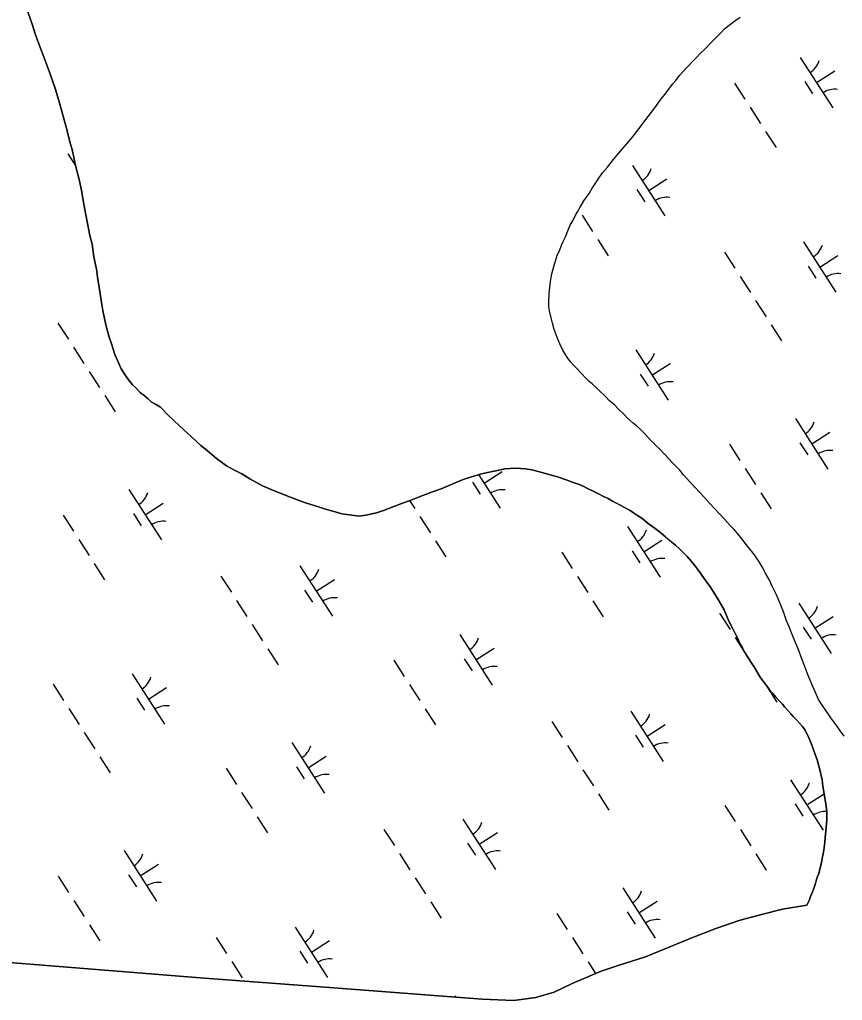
# Model space of a CAD drawing. Extents: x 3937982 to 3958556, y 219448 to 241894.
# Drawn here: x 3951560 to 3952246, y 226581 to 227398 of the extents above; entities that cross this region are included whole.
import ezdxf

# ---------------------------------------------------------------- set-up
doc = ezdxf.new("R2010")
doc.units = 0
doc.layers.add('V-TOPO-SHOR', color=7, linetype='Continuous')
doc.layers.add('V-WETL-SWMP', color=7, linetype='Continuous')

msp = doc.modelspace()

# ---------------------------------------------------------------- linework, layer by layer
at = {"layer": 'V-TOPO-SHOR'}
for points in [[(3951607.142, 227276.958), (3951604.17, 227290.356), (3951602.987, 227294.627), (3951599.233, 227308.799), (3951596.859, 227317.923), (3951592.913, 227331.898), (3951589.957, 227341.212), (3951585.235, 227354.602), (3951580.516, 227367.408), (3951577.567, 227375.365), (3951573.436, 227386.619), (3951571.073, 227393.993), (3951567.333, 227405.055)], [(3952035.182, 227096.925), (3952032.059, 227100.021), (3952028.936, 227103.116), (3952025.03, 227107.376), (3952022.102, 227110.472), (3952019.759, 227112.989), (3952017.805, 227115.506), (3952015.652, 227118.802), (3952013.109, 227122.871), (3952010.754, 227128.302), (3952008.398, 227133.539), (3952005.843, 227140.138), (3952004.46, 227145.379), (3952003.668, 227148.872), (3952002.084, 227155.668), (3952001.486, 227158.969), (3952001.466, 227163.44), (3952001.634, 227170.049), (3952002.388, 227175.3), (3952002.756, 227179.963), (3952003.324, 227183.66), (3952004.087, 227186.578), (3952005.617, 227192.609), (3952007.53, 227199.225), (3952008.491, 227202.145), (3952010.223, 227205.846), (3952012.146, 227210.517), (3952013.496, 227213.438), (3952015.421, 227217.528), (3952017.92, 227223.758), (3952019.652, 227227.845), (3952021.389, 227230.77), (3952023.509, 227234.86), (3952025.051, 227237.588), (3952027.558, 227242.069), (3952030.646, 227247.328), (3952035.088, 227253.566), (3952037.595, 227258.047), (3952039.526, 227260.777), (3952042.037, 227264.675), (3952046.286, 227270.716), (3952050.348, 227275.4), (3952053.051, 227279.103), (3952055.371, 227282.029), (3952059.431, 227286.906), (3952062.525, 227290.61), (3952068.135, 227296.855), (3952072.001, 227301.534), (3952077.607, 227308.75), (3952081.469, 227314.015), (3952087.074, 227321.423), (3952090.552, 227326.102), (3952095.189, 227332.342), (3952098.281, 227336.436), (3952101.179, 227340.141), (3952104.851, 227345.016), (3952107.171, 227347.748), (3952110.456, 227352.036), (3952112.971, 227354.768), (3952117.422, 227359.452), (3952121.483, 227363.939), (3952124.192, 227366.671), (3952128.448, 227370.966), (3952131.547, 227373.894), (3952136.19, 227378.967), (3952139.671, 227382.482), (3952144.703, 227387.555), (3952147.992, 227390.68), (3952151.672, 227393.805), (3952157.29, 227398.106), (3952160.97, 227400.647)], [(3951936.321, 227017.182), (3951930.11, 227015.212), (3951921.574, 227011.677), (3951911.874, 227007.36), (3951904.501, 227004.802), (3951890.532, 226999.493), (3951887.427, 226998.314), (3951878.113, 226994.969), (3951872.292, 226992.612), (3951863.562, 226989.27), (3951857.934, 226987.496), (3951849.003, 226985.516), (3951843.369, 226984.713), (3951837.341, 226985.465), (3951828.979, 226986.595), (3951823.337, 226988.125), (3951815.358, 226990.423), (3951809.519, 226992.342), (3951799.4, 226995.408), (3951792.588, 226997.904), (3951781.687, 227002.131), (3951770.2, 227006.942), (3951762.8, 227010.018), (3951752.282, 227015.609), (3951745.656, 227019.857), (3951739.033, 227023.326), (3951732.996, 227026.605), (3951724.611, 227032.786), (3951716.616, 227039.36), (3951711.348, 227043.611), (3951703.349, 227050.964), (3951697.69, 227056.186), (3951689.3, 227064.118), (3951683.836, 227069.148), (3951677.784, 227075.534), (3951673.692, 227078.042), (3951669.991, 227079.972), (3951667.648, 227082.294), (3951664.138, 227085.194), (3951661.211, 227087.512), (3951656.919, 227091.768), (3951654.576, 227094.09), (3951651.256, 227098.158), (3951648.712, 227101.84), (3951645.19, 227107.46), (3951643.033, 227111.92), (3951639.892, 227119.293), (3951637.133, 227128.22), (3951635.165, 227133.848), (3951632.599, 227142.97), (3951631.21, 227149.378), (3951629.822, 227155.981), (3951628.626, 227162.776), (3951627.024, 227173.459), (3951625.427, 227183.754), (3951624.425, 227190.357), (3951622.436, 227200.648), (3951620.837, 227211.33), (3951619.055, 227218.513), (3951617.665, 227225.892), (3951615.477, 227237.156), (3951613.89, 227244.727), (3951611.897, 227256.186), (3951610.308, 227264.146), (3951607.142, 227276.958)], [(3952247.519, 226801.272), (3952244.392, 226805.339), (3952241.457, 226809.795), (3952236.376, 226816.576), (3952233.242, 226821.616), (3952228.747, 226828.01), (3952226.203, 226831.692), (3952223.651, 226837.511), (3952221.493, 226842.555), (3952218.546, 226849.733), (3952216.778, 226854.001), (3952214.222, 226860.598), (3952212.258, 226865.642), (3952209.113, 226873.986), (3952206.952, 226879.222), (3952204.791, 226884.656), (3952201.648, 226892.416), (3952199.487, 226897.46), (3952197.124, 226904.835), (3952195.356, 226909.103), (3952192.999, 226915.118), (3952191.035, 226919.578), (3952187.9, 226925.589), (3952184.959, 226931.795), (3952182.608, 226936.061), (3952179.275, 226942.461), (3952176.732, 226946.53), (3952172.82, 226952.344), (3952166.959, 226959.703), (3952164.223, 226963.19), (3952160.313, 226968.227), (3952155.625, 226973.648), (3952152.307, 226977.131), (3952147.228, 226982.745), (3952144.105, 226986.23), (3952139.028, 226991.455), (3952132.782, 226998.23), (3952127.899, 227003.651), (3952122.628, 227009.264), (3952118.917, 227013.33), (3952113.645, 227019.138), (3952110.52, 227022.816), (3952107.591, 227025.913), (3952103.686, 227029.978), (3952101.537, 227032.495), (3952098.023, 227035.978), (3952093.337, 227041.01), (3952090.996, 227043.333), (3952088.653, 227045.653), (3952086.313, 227047.976), (3952083.97, 227050.493), (3952081.627, 227053.01), (3952079.284, 227055.525), (3952076.941, 227057.652), (3952074.406, 227059.975), (3952071.868, 227062.101), (3952066.992, 227066.356), (3952063.869, 227069.646), (3952059.379, 227074.098), (3952056.453, 227077), (3952052.158, 227080.867), (3952048.06, 227084.932), (3952043.962, 227088.8), (3952041.425, 227091.315), (3952037.523, 227094.797), (3952035.182, 227096.925)], [(3952110.129, 226957.685), (3952107.008, 226960.393), (3952102.131, 226964.452), (3952098.814, 226967.354), (3952093.743, 226971.608), (3952090.04, 226974.313), (3952084.383, 226978.565), (3952078.923, 226982.816), (3952075.415, 226985.133), (3952072.104, 226987.257), (3952069.179, 226989.188), (3952064.503, 226991.695), (3952061.583, 226993.429), (3952057.297, 226995.743), (3952054.569, 226997.091), (3952050.868, 226999.407), (3952047.556, 227000.755), (3952043.466, 227003.069), (3952040.155, 227004.609), (3952037.429, 227005.959), (3952034.312, 227007.499), (3952030.611, 227009.232), (3952026.329, 227011.157), (3952022.63, 227012.502), (3952016.013, 227014.804), (3952008.616, 227017.301), (3952005.503, 227018.257), (3951999.666, 227019.982), (3951994.802, 227021.321), (3951987.406, 227023.234), (3951982.157, 227023.987), (3951973.603, 227024.534), (3951964.86, 227023.914), (3951958.646, 227022.525), (3951951.849, 227021.329), (3951945.248, 227019.941), (3951936.321, 227017.182)], [(3952216.359, 226660.408), (3952218.48, 226664.303), (3952219.631, 226667.613), (3952221.169, 226671.506), (3952222.9, 226675.983), (3952224.051, 226679.487), (3952224.813, 226682.795), (3952226.545, 226686.883), (3952228.266, 226693.692), (3952229.027, 226697.194), (3952229.4, 226700.694), (3952230.543, 226706.14), (3952231.485, 226712.947), (3952231.858, 226716.642), (3952232.222, 226722.084), (3952233.154, 226731.416), (3952233.126, 226738.023), (3952232.716, 226742.881), (3952231.52, 226749.873), (3952229.922, 226759.582), (3952229.124, 226764.827), (3952227.338, 226773.175), (3952224.97, 226781.523), (3952223.199, 226786.761), (3952220.444, 226794.523), (3952218.478, 226799.373), (3952214.952, 226806.16), (3952212.801, 226809.261), (3952207.919, 226814.876), (3952204.99, 226817.584), (3952203.036, 226819.908), (3952198.154, 226825.524), (3952196.2, 226827.846), (3952193.271, 226830.943), (3952190.929, 226833.46), (3952187.609, 226837.333), (3952185.46, 226839.85), (3952182.724, 226843.335), (3952179.792, 226847.405), (3952177.639, 226850.505), (3952174.704, 226855.156), (3952172.746, 226858.452), (3952169.615, 226863.492), (3952167.268, 226867.174), (3952164.333, 226871.825), (3952162.764, 226874.928), (3952161.001, 226878.031), (3952158.845, 226882.489), (3952157.278, 226885.594), (3952154.728, 226890.636), (3952153.159, 226893.739), (3952150.806, 226898.586), (3952149.432, 226901.884), (3952147.47, 226906.541), (3952144.531, 226911.775), (3952142.573, 226915.263), (3952138.854, 226921.08), (3952136.31, 226925.343), (3952132.401, 226930.769), (3952127.119, 226938.129), (3952122.82, 226943.749), (3952120.281, 226946.845), (3952116.764, 226950.913), (3952114.229, 226953.428), (3952110.129, 226957.685)], [(3951548.479, 226612.812), (3951710.785, 226599.726), (3951822.366, 226591.54), (3951945.914, 226582.125), (3951972.44, 226580.982), (3951990.624, 226583.428), (3952005.937, 226587.937), (3952020.973, 226595.046), (3952045.092, 226605.327), (3952060.141, 226610.355), (3952081.94, 226617.242), (3952119.287, 226632.541), (3952140.558, 226640.985), (3952160.796, 226647.864), (3952179.744, 226652.914), (3952196.1, 226656.91), (3952216.359, 226660.408)]]:
    msp.add_lwpolyline(points, dxfattribs=at)
at = {"layer": 'V-WETL-SWMP'}
for p, q in [((3952211.014, 227366.968), (3952238.076, 227324.925)), ((3952224.545, 227345.947), (3952239.68, 227355.689)), ((3952156.147, 227345.571), (3952164.807, 227332.117)), ((3952214.81, 227346.816), (3952221.304, 227336.726)), ((3952169.137, 227325.391), (3952177.797, 227311.937)), ((3952182.127, 227305.21), (3952190.787, 227291.756)), ((3951600.718, 227286.501), (3951607.319, 227276.245)), ((3952071.146, 227276.939), (3952098.209, 227234.896)), ((3952084.677, 227255.917), (3952099.813, 227265.66)), ((3952074.942, 227256.786), (3952081.437, 227246.696)), ((3952029.27, 227235.361), (3952037.93, 227221.907)), ((3952042.26, 227215.18), (3952050.92, 227201.726)), ((3952213.712, 227213.249), (3952240.774, 227171.205)), ((3952147.847, 227204.654), (3952156.507, 227191.2)), ((3952227.243, 227192.227), (3952242.379, 227201.969)), ((3952217.508, 227193.096), (3952224.003, 227183.006)), ((3952160.837, 227184.473), (3952169.497, 227171.019)), ((3952173.827, 227164.292), (3952182.487, 227150.838)), ((3951592.418, 227145.583), (3951601.077, 227132.13)), ((3952186.817, 227144.111), (3952195.477, 227130.658)), ((3951605.407, 227125.403), (3951614.067, 227111.949)), ((3952073.845, 227123.219), (3952100.907, 227081.176)), ((3951618.397, 227105.222), (3951627.057, 227091.768)), ((3952087.376, 227102.198), (3952102.512, 227111.94)), ((3952077.641, 227103.067), (3952084.136, 227092.976)), ((3951631.387, 227085.041), (3951640.047, 227071.587)), ((3952206.974, 227065.921), (3952234.036, 227023.877)), ((3952220.505, 227044.899), (3952235.641, 227054.641)), ((3952152.108, 227044.523), (3952160.768, 227031.07)), ((3952210.77, 227045.768), (3952217.265, 227035.678)), ((3952165.098, 227024.343), (3952173.758, 227010.889)), ((3951942.961, 227019.234), (3951961.04, 226991.146)), ((3951947.509, 227012.168), (3951962.644, 227021.91)), ((3951651.545, 227006.85), (3951678.607, 226964.807)), ((3951937.774, 227013.037), (3951944.269, 227002.947)), ((3952178.088, 227004.162), (3952186.748, 226990.708)), ((3951665.076, 226985.829), (3951680.211, 226995.571)), ((3951885.48, 226997.614), (3951889.762, 226990.96)), ((3951596.678, 226985.453), (3951605.338, 226971.999)), ((3951655.34, 226986.698), (3951661.835, 226976.608)), ((3951894.092, 226984.233), (3951902.752, 226970.779)), ((3952067.107, 226975.891), (3952094.169, 226933.848)), ((3951609.668, 226965.272), (3951618.328, 226951.819)), ((3951907.082, 226964.052), (3951915.742, 226950.599)), ((3952080.638, 226954.869), (3952095.774, 226964.612)), ((3952012.241, 226954.494), (3952020.901, 226941.04)), ((3952070.903, 226955.739), (3952077.398, 226945.648)), ((3951622.658, 226945.092), (3951631.318, 226931.638)), ((3951794.11, 226943.16), (3951821.173, 226901.117)), ((3951728.245, 226934.565), (3951736.905, 226921.111)), ((3952025.231, 226934.313), (3952033.891, 226920.859)), ((3951807.642, 226922.139), (3951822.777, 226931.881)), ((3951797.906, 226923.008), (3951804.401, 226912.917)), ((3951741.235, 226914.384), (3951749.895, 226900.931)), ((3952038.221, 226914.132), (3952046.881, 226900.679)), ((3952209.673, 226912.201), (3952236.735, 226870.158)), ((3952143.808, 226903.606), (3952152.468, 226890.152)), ((3952223.204, 226891.179), (3952238.339, 226900.922)), ((3951754.225, 226894.204), (3951762.885, 226880.75)), ((3952213.469, 226892.048), (3952219.964, 226881.958)), ((3951927.24, 226885.862), (3951954.302, 226843.818)), ((3952156.798, 226883.425), (3952165.458, 226869.971)), ((3951767.215, 226874.023), (3951775.875, 226860.569)), ((3951940.771, 226864.84), (3951955.906, 226874.582)), ((3951872.374, 226864.464), (3951881.033, 226851.011)), ((3951931.036, 226865.709), (3951937.531, 226855.619)), ((3951654.243, 226853.131), (3951681.305, 226811.087)), ((3951588.378, 226844.536), (3951597.038, 226831.082)), ((3951885.363, 226844.284), (3951894.023, 226830.83)), ((3952182.777, 226843.064), (3952191.437, 226829.61)), ((3951667.774, 226832.109), (3951682.91, 226841.851)), ((3951658.039, 226832.978), (3951664.534, 226822.888)), ((3951601.368, 226824.355), (3951610.028, 226810.901)), ((3951898.353, 226824.103), (3951907.013, 226810.649)), ((3952069.805, 226822.171), (3952096.868, 226780.128)), ((3952003.94, 226813.576), (3952012.6, 226800.123)), ((3952083.337, 226801.15), (3952098.472, 226810.892)), ((3951614.358, 226804.174), (3951623.018, 226790.72)), ((3952073.601, 226802.019), (3952080.096, 226791.929)), ((3951787.372, 226795.832), (3951814.435, 226753.789)), ((3952016.93, 226793.396), (3952025.59, 226779.942)), ((3951627.348, 226783.993), (3951636.008, 226770.54)), ((3951800.904, 226774.81), (3951816.039, 226784.553)), ((3951732.506, 226774.435), (3951741.166, 226760.981)), ((3951791.168, 226775.68), (3951797.663, 226765.589)), ((3952029.92, 226773.215), (3952038.58, 226759.761)), ((3952202.935, 226764.873), (3952229.997, 226722.83)), ((3951745.496, 226754.254), (3951754.156, 226740.8)), ((3952042.91, 226753.034), (3952051.57, 226739.58)), ((3952216.466, 226743.851), (3952230.974, 226753.19)), ((3952206.731, 226744.72), (3952213.226, 226734.63)), ((3952148.069, 226743.476), (3952156.729, 226730.022)), ((3951758.486, 226734.073), (3951767.146, 226720.62)), ((3951929.938, 226732.142), (3951957.001, 226690.099)), ((3951864.073, 226723.547), (3951872.733, 226710.093)), ((3951943.469, 226711.12), (3951958.605, 226720.863)), ((3952161.059, 226723.295), (3952169.719, 226709.841)), ((3951933.734, 226711.989), (3951940.229, 226701.899)), ((3951647.505, 226705.803), (3951674.567, 226663.759)), ((3951877.063, 226703.366), (3951885.723, 226689.912)), ((3952174.048, 226703.114), (3952182.708, 226689.66)), ((3951661.036, 226684.781), (3951676.172, 226694.523)), ((3951592.639, 226684.405), (3951601.299, 226670.952)), ((3951651.301, 226685.65), (3951657.796, 226675.56)), ((3951890.053, 226683.185), (3951898.713, 226669.732)), ((3952063.067, 226674.843), (3952090.13, 226632.8)), ((3951605.629, 226664.225), (3951614.289, 226650.771)), ((3951903.043, 226663.005), (3951911.703, 226649.551)), ((3952076.599, 226653.822), (3952091.734, 226663.564)), ((3952066.863, 226654.691), (3952073.358, 226644.601)), ((3952008.201, 226653.446), (3952016.861, 226639.992)), ((3951618.619, 226644.044), (3951627.279, 226630.59)), ((3951790.071, 226642.112), (3951817.133, 226600.069)), ((3951724.206, 226633.517), (3951732.866, 226620.064)), ((3951803.602, 226621.091), (3951818.738, 226630.833)), ((3952021.191, 226633.265), (3952029.851, 226619.812)), ((3951793.867, 226621.96), (3951800.362, 226611.87)), ((3951737.196, 226613.337), (3951745.856, 226599.883)), ((3952034.181, 226613.085), (3952040.449, 226603.348)), ((3951923.2, 226584.814), (3951923.848, 226583.807))]:
    msp.add_line(p, q, dxfattribs=at)
for points in [[(3951567.332, 227405.055), (3951571.072, 227393.994), (3951573.436, 227386.619), (3951577.566, 227375.365), (3951580.516, 227367.409), (3951585.235, 227354.603), (3951589.957, 227341.213), (3951592.913, 227331.898), (3951596.86, 227317.922), (3951599.232, 227308.798), (3951602.986, 227294.627), (3951604.17, 227290.356), (3951607.143, 227276.959), (3951610.308, 227264.146), (3951611.897, 227256.185), (3951613.89, 227244.727), (3951615.478, 227237.155), (3951617.664, 227225.892), (3951619.056, 227218.513), (3951620.837, 227211.33), (3951622.437, 227200.648), (3951624.425, 227190.356), (3951625.426, 227183.753), (3951627.025, 227173.459), (3951628.626, 227162.777), (3951629.821, 227155.98), (3951631.21, 227149.379), (3951632.598, 227142.971), (3951635.164, 227133.848), (3951637.132, 227128.221), (3951639.891, 227119.293), (3951643.033, 227111.921), (3951645.19, 227107.46), (3951648.712, 227101.84), (3951651.255, 227098.158), (3951654.576, 227094.091), (3951656.918, 227091.769), (3951661.212, 227087.512), (3951664.138, 227085.193), (3951667.648, 227082.293), (3951669.991, 227079.971), (3951673.691, 227078.043), (3951677.783, 227075.534), (3951683.836, 227069.147), (3951689.299, 227064.118), (3951697.69, 227056.186), (3951703.349, 227050.963), (3951711.349, 227043.612), (3951716.615, 227039.36), (3951724.611, 227032.786), (3951732.995, 227026.604), (3951739.034, 227023.326), (3951745.656, 227019.856), (3951752.282, 227015.609), (3951762.801, 227010.019), (3951770.2, 227006.941), (3951781.687, 227002.132), (3951792.588, 226997.904), (3951799.401, 226995.407), (3951809.52, 226992.341), (3951815.359, 226990.423), (3951823.337, 226988.125), (3951828.98, 226986.594), (3951837.341, 226985.465), (3951843.369, 226984.713), (3951849.002, 226985.515), (3951857.933, 226987.497), (3951863.562, 226989.27), (3951872.293, 226992.612), (3951878.113, 226994.969), (3951887.427, 226998.313), (3951890.531, 226999.493), (3951904.501, 227004.801), (3951911.875, 227007.359), (3951921.574, 227011.676), (3951930.11, 227015.212), (3951936.321, 227017.182), (3951945.248, 227019.941), (3951951.85, 227021.33), (3951958.647, 227022.526), (3951964.86, 227023.913), (3951973.603, 227024.534)], [(3952035.182, 227096.925), (3952032.059, 227100.021), (3952028.936, 227103.117), (3952025.031, 227107.376), (3952022.102, 227110.472), (3952019.759, 227112.989), (3952017.805, 227115.507), (3952015.653, 227118.801), (3952013.109, 227122.872), (3952010.753, 227128.303), (3952008.398, 227133.54), (3952005.843, 227140.137), (3952004.46, 227145.378), (3952003.668, 227148.873), (3952002.084, 227155.668), (3952001.486, 227158.97), (3952001.467, 227163.439), (3952001.633, 227170.048), (3952002.388, 227175.299), (3952002.756, 227179.964), (3952003.323, 227183.659), (3952004.088, 227186.578), (3952005.617, 227192.609), (3952007.531, 227199.225), (3952008.491, 227202.145), (3952010.224, 227205.845), (3952012.147, 227210.517), (3952013.495, 227213.438), (3952015.421, 227217.528), (3952017.92, 227223.758), (3952019.652, 227227.846), (3952021.388, 227230.769), (3952023.508, 227234.859), (3952025.051, 227237.587), (3952027.558, 227242.068), (3952030.645, 227247.328), (3952035.088, 227253.567), (3952037.595, 227258.047), (3952039.527, 227260.777), (3952042.036, 227264.674), (3952046.286, 227270.717), (3952050.347, 227275.399), (3952053.052, 227279.103), (3952055.371, 227282.029), (3952059.431, 227286.905), (3952062.525, 227290.611), (3952068.134, 227296.854), (3952072.001, 227301.535), (3952077.606, 227308.75), (3952081.47, 227314.014), (3952087.074, 227321.423), (3952090.552, 227326.103), (3952095.189, 227332.342), (3952098.281, 227336.436), (3952101.18, 227340.142), (3952104.851, 227345.016), (3952107.172, 227347.747), (3952110.457, 227352.037), (3952112.972, 227354.768), (3952117.422, 227359.452), (3952121.483, 227363.939), (3952124.192, 227366.672), (3952128.449, 227370.966), (3952131.546, 227373.894), (3952136.189, 227378.968), (3952139.672, 227382.481), (3952144.703, 227387.555), (3952147.993, 227390.679), (3952151.672, 227393.805), (3952157.29, 227398.105), (3952160.971, 227400.647)], [(3952247.518, 226801.271), (3952244.391, 226805.339), (3952241.457, 226809.796), (3952236.375, 226816.577), (3952233.243, 226821.616), (3952228.746, 226828.01), (3952226.203, 226831.692), (3952223.652, 226837.511), (3952221.492, 226842.555), (3952218.546, 226849.733), (3952216.778, 226854.001), (3952214.223, 226860.597), (3952212.258, 226865.642), (3952209.113, 226873.985), (3952206.952, 226879.223), (3952204.791, 226884.655), (3952201.648, 226892.415), (3952199.488, 226897.459), (3952197.124, 226904.834), (3952195.357, 226909.102), (3952192.999, 226915.117), (3952191.036, 226919.578), (3952187.9, 226925.589), (3952184.958, 226931.795), (3952182.608, 226936.061), (3952179.276, 226942.46), (3952176.732, 226946.53), (3952172.82, 226952.344), (3952166.958, 226959.703), (3952164.222, 226963.19), (3952160.313, 226968.226), (3952155.626, 226973.647), (3952152.307, 226977.131), (3952147.229, 226982.745), (3952144.105, 226986.23), (3952139.029, 226991.455), (3952132.781, 226998.23), (3952127.899, 227003.651), (3952122.627, 227009.264), (3952118.917, 227013.329), (3952113.645, 227019.137), (3952110.519, 227022.816), (3952107.591, 227025.913), (3952103.686, 227029.977), (3952101.538, 227032.495), (3952098.024, 227035.978), (3952093.338, 227041.01), (3952090.996, 227043.332), (3952088.654, 227045.654), (3952086.312, 227047.976), (3952083.969, 227050.493), (3952081.626, 227053.009), (3952079.283, 227055.525), (3952076.941, 227057.653), (3952074.405, 227059.974), (3952071.869, 227062.101), (3952066.992, 227066.356), (3952063.869, 227069.646), (3952059.379, 227074.097), (3952056.452, 227076.999), (3952052.159, 227080.867), (3952048.06, 227084.931), (3952043.963, 227088.8), (3952041.425, 227091.316), (3952037.523, 227094.797), (3952035.182, 227096.925)], [(3951973.603, 227024.534), (3951982.157, 227023.988), (3951987.407, 227023.233), (3951994.801, 227021.321), (3951999.665, 227019.982), (3952005.503, 227018.258), (3952008.616, 227017.3), (3952016.012, 227014.805), (3952022.63, 227012.502), (3952026.328, 227011.157), (3952030.612, 227009.232), (3952034.312, 227007.499), (3952037.429, 227005.958), (3952040.155, 227004.609), (3952043.466, 227003.069), (3952047.557, 227000.755), (3952050.867, 226999.408), (3952054.569, 226997.092), (3952057.296, 226995.744), (3952061.582, 226993.43), (3952064.504, 226991.694), (3952069.179, 226989.187), (3952072.103, 226987.256), (3952075.416, 226985.133), (3952078.924, 226982.816), (3952084.384, 226978.564), (3952090.039, 226974.313), (3952093.743, 226971.608), (3952098.814, 226967.354), (3952102.131, 226964.453), (3952107.007, 226960.393), (3952110.128, 226957.686), (3952114.228, 226953.428), (3952116.765, 226950.912), (3952120.281, 226946.846), (3952122.821, 226943.748), (3952127.12, 226938.13), (3952132.4, 226930.768), (3952136.31, 226925.343), (3952138.855, 226921.079), (3952142.573, 226915.264), (3952144.531, 226911.775), (3952147.469, 226906.54), (3952149.432, 226901.884), (3952150.807, 226898.586), (3952153.16, 226893.738), (3952154.728, 226890.635), (3952157.277, 226885.593), (3952158.845, 226882.49), (3952161.002, 226878.03), (3952162.764, 226874.928), (3952164.333, 226871.825), (3952167.268, 226867.174), (3952169.616, 226863.491), (3952172.747, 226858.452), (3952174.705, 226855.156), (3952177.64, 226850.505), (3952179.791, 226847.404), (3952182.724, 226843.336), (3952185.46, 226839.85), (3952187.609, 226837.332), (3952190.929, 226833.46), (3952193.272, 226830.943), (3952196.201, 226827.847), (3952198.154, 226825.523), (3952203.037, 226819.908), (3952204.991, 226817.584), (3952207.918, 226814.876), (3952212.801, 226809.261), (3952214.952, 226806.161), (3952218.479, 226799.374), (3952220.444, 226794.524), (3952223.198, 226786.762), (3952224.97, 226781.522), (3952227.338, 226773.176), (3952229.123, 226764.827), (3952229.923, 226759.583), (3952231.52, 226749.872), (3952232.716, 226742.881), (3952233.126, 226738.024), (3952233.155, 226731.417), (3952232.223, 226722.084), (3952231.858, 226716.641), (3952231.485, 226712.947), (3952230.543, 226706.14), (3952229.4, 226700.694), (3952229.027, 226697.194), (3952228.265, 226693.692), (3952226.545, 226686.883), (3952224.813, 226682.794), (3952224.05, 226679.487), (3952222.899, 226675.984), (3952221.17, 226671.506), (3952219.632, 226667.613), (3952218.48, 226664.304), (3952216.359, 226660.408), (3952196.1, 226656.91), (3952179.745, 226652.914), (3952160.796, 226647.863), (3952140.557, 226640.985), (3952119.288, 226632.541)], [(3952119.288, 226632.541), (3952081.94, 226617.242), (3952060.142, 226610.355), (3952045.092, 226605.327), (3952020.974, 226595.046), (3952005.937, 226587.938), (3951990.624, 226583.428), (3951972.44, 226580.982), (3951945.915, 226582.126), (3951822.367, 226591.54), (3951710.786, 226599.725), (3951548.479, 226612.812)]]:
    msp.add_lwpolyline(points, dxfattribs=at)
for centre, start, end in [((3952209.794, 227369.301), 301.99668, 343.540338), ((3952239.694, 227322.849), 81.996677, 123.540335), ((3952069.927, 227279.272), 301.99668, 343.540338), ((3952099.827, 227232.82), 81.996677, 123.540335), ((3952212.493, 227215.581), 301.99668, 343.540338), ((3952242.393, 227169.13), 81.996677, 123.540335), ((3952072.626, 227125.552), 301.99668, 343.540338), ((3952102.526, 227079.1), 81.996677, 123.540335), ((3952205.755, 227068.253), 301.99668, 343.540338), ((3952235.655, 227021.802), 81.996677, 123.540335), ((3951962.658, 226989.071), 81.996677, 123.540335), ((3951650.325, 227009.183), 301.99668, 343.540338), ((3951680.225, 226962.731), 81.996677, 123.540335), ((3952065.888, 226978.224), 301.99668, 343.540338), ((3952095.788, 226931.772), 81.996677, 123.540335), ((3951792.891, 226945.493), 301.99668, 343.540338), ((3951822.791, 226899.041), 81.996677, 123.540335), ((3952208.454, 226914.534), 301.99668, 343.540338), ((3952238.354, 226868.082), 81.996677, 123.540335), ((3951926.02, 226888.194), 301.99668, 343.540338), ((3951955.92, 226841.743), 81.996677, 123.540335), ((3951653.024, 226855.463), 301.99668, 343.540338), ((3951682.924, 226809.012), 81.996677, 123.540335), ((3952068.586, 226824.504), 301.99668, 343.540338), ((3952098.486, 226778.052), 81.996677, 123.540335), ((3951786.153, 226798.165), 301.99668, 343.540338), ((3951816.053, 226751.713), 81.996677, 123.540335), ((3952201.715, 226767.206), 301.99668, 343.540338), ((3952231.616, 226720.754), 85.163038, 123.540335), ((3951928.719, 226734.475), 301.99668, 343.540338), ((3951958.619, 226688.023), 81.996677, 123.540335), ((3951646.286, 226708.135), 301.99668, 343.540338), ((3951676.186, 226661.684), 81.996677, 123.540335), ((3952061.848, 226677.176), 301.99668, 343.540338), ((3952091.748, 226630.724), 81.996677, 123.540335), ((3951788.852, 226644.445), 301.99668, 343.540338), ((3951818.752, 226597.993), 81.996677, 123.540335)]:
    msp.add_arc(centre, 17.623, start, end, dxfattribs=at)

doc.saveas('drawing.dxf')
